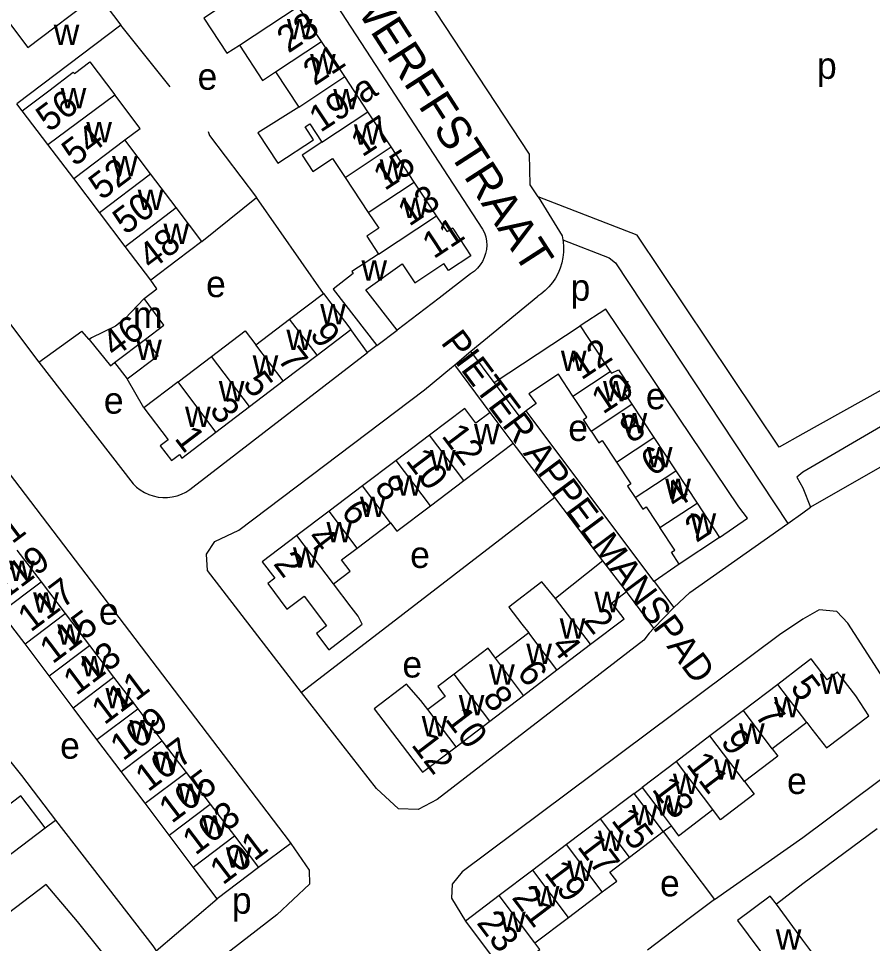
# Model space of a CAD drawing. Extents: x 159294 to 161936, y 384538 to 386517.
# Drawn here: x 160381.8 to 160510.5, y 385786.7 to 385926.1 of the extents above; entities that cross this region are included whole.
import ezdxf

# ---------------------------------------------------------------- set-up
doc = ezdxf.new("R2010")
doc.units = 0
for name, color, linetype in [('BLT_Basislijn', 7, 'Continuous'), ('BLT_Bebouwing', 7, 'Continuous'), ('BLT_Centroide', 7, 'Continuous'), ('BLT_Huisnummer', 7, 'Continuous'), ('BLT_Huisnummer_ tussenligend', 7, 'Continuous'), ('BLT_Huisnummer_reeks', 7, 'Continuous'), ('BLT_Onderdoorgang_en_onderverdeling', 7, 'Continuous'), ('BLT_Onderverdeling_panden', 7, 'Continuous'), ('BLT_Straatnaam', 7, 'Continuous'), ('BLT_Straatnaam_verkleind', 7, 'Continuous')]:
    doc.layers.add(name, color=color, linetype=linetype)

msp = doc.modelspace()

# ---------------------------------------------------------------- linework, layer by layer
at = {"layer": 'BLT_Basislijn'}
for p, q in [((160414, 385952.27), (160451.72, 385894.37)), ((160404.64, 385915.84), (160397.18, 385925.14)), ((160382.33, 385912.22), (160381.5, 385913.25)), ((160364.92, 385900.74), (160384.81, 385874.32)), ((160409.39, 385892.5), (160417.65, 385899.12)), ((160427.71, 385884.68), (160417.65, 385899.12)), ((160460.08, 385899.26), (160463.7, 385893.34)), ((160463.7, 385893.34), (160463.8, 385892.78)), ((160449.96, 385875.99), (160460.05, 385884.27)), ((160384.81, 385874.32), (160391.31, 385878.98)), ((160392.39, 385877.75), (160391.31, 385878.98)), ((160434.37, 385875.78), (160431.86, 385879.22)), ((160408.04, 385855.45), (160434.37, 385875.78)), ((160447.51, 385873.92), (160449.96, 385875.99)), ((160384.81, 385874.32), (160399.04, 385855.99)), ((160452.84, 385866.73), (160447.51, 385873.92)), ((160400.63, 385867.44), (160398.12, 385871.79)), ((160462.58, 385853.91), (160456.33, 385862.1)), ((160462.58, 385853.91), (160424.41, 385824.49)), ((160469.84, 385844.38), (160462.58, 385853.91)), ((160481.36, 385843.88), (160477.59, 385841.23)), ((160477.59, 385841.23), (160480.53, 385837.32)), ((160477.54, 385834.19), (160473.4, 385839.72)), ((160477.54, 385834.19), (160480.53, 385837.32)), ((160380.18, 385814.5), (160382.21, 385812)), ((160382.21, 385812), (160387.32, 385805.29)), ((160385.77, 385804.12), (160387.32, 385805.29)), ((160478.95, 385803.55), (160486.64, 385793.3)), ((160422.8, 385801.73), (160417.91, 385798.11)), ((160402.53, 385785.55), (160411.69, 385793.39)), ((160486.64, 385793.3), (160482.86, 385790.45)), ((160482.86, 385790.45), (160476.54, 385785.66))]:
    msp.add_line(p, q, dxfattribs=at)
for points in [[(160460.08, 385899.26), (160458.86, 385901.06), (160458.77, 385905.67), (160439.66, 385934.83)], [(160410.34, 385909.11), (160410.54, 385908.5), (160417.65, 385899.12)], [(160558.69, 385906.33), (160554.42, 385904.45), (160552.35, 385882.64), (160552.09, 385882.43), (160537.15, 385879.45), (160525.49, 385875.84), (160511.8, 385870.11), (160500, 385863.51), (160496.41, 385861.48), (160475.01, 385893.45), (160460.08, 385899.26)], [(160451.72, 385894.37), (160451.98, 385893.8), (160452.18, 385893.19), (160452.29, 385892.57), (160452.33, 385891.93), (160452.29, 385891.3), (160452.16, 385890.68), (160451.96, 385890.08), (160451.69, 385889.5), (160451.35, 385888.97), (160450.94, 385888.48), (160450.47, 385888.05), (160449.88, 385887.64)], [(160463.8, 385892.78), (160463.85, 385892.53), (160463.92, 385891.71), (160463.91, 385890.89), (160463.82, 385890.07), (160463.65, 385889.27), (160463.41, 385888.48), (160463.09, 385887.72), (160462.7, 385887), (160462.24, 385886.31), (160461.71, 385885.68), (160461.13, 385885.1), (160460.49, 385884.58), (160460.05, 385884.27)], [(160463.8, 385892.78), (160470.79, 385890.02), (160471.75, 385889.3), (160497.73, 385850.01)], [(160449.88, 385887.64), (160445.18, 385883.98), (160438.81, 385879.16)], [(160400.71, 385883.89), (160402.59, 385885.35), (160401.7, 385886.66)], [(160470.29, 385882.33), (160466.42, 385879.78)], [(160487.44, 385847.89), (160491.63, 385850.79), (160490.33, 385852.51), (160470.29, 385882.33)], [(160359.68, 385874.75), (160362.74, 385877.37), (160364.23, 385877.6), (160366.98, 385875.02), (160422.53, 385802.11), (160422.8, 385801.73)], [(160555.15, 385872.84), (160552.1, 385877.07), (160550.53, 385876.99), (160539.92, 385874.84), (160525.35, 385870.31), (160512.31, 385864.9), (160500, 385857.74), (160499.09, 385856.99), (160500, 385855.36), (160501.11, 385852.45)], [(160435.79, 385876.85), (160434.37, 385875.78)], [(160453.47, 385871.24), (160449.96, 385875.99)], [(160424.41, 385824.49), (160410.24, 385842.93), (160410.09, 385845.38), (160411.36, 385847.29), (160414.97, 385848.99), (160442.96, 385870.16), (160447.04, 385873.52), (160447.51, 385873.92)], [(160555.15, 385872.84), (160528.14, 385865.86), (160517.17, 385861.21), (160511.92, 385858.64), (160501.11, 385852.45)], [(160477.59, 385841.23), (160477.24, 385841.7), (160458.3, 385866.97)], [(160399.04, 385855.99), (160399.55, 385855.49), (160400.12, 385855.05), (160400.74, 385854.67), (160401.4, 385854.37), (160402.08, 385854.14), (160402.79, 385853.98), (160403.5, 385853.91), (160404.23, 385853.91), (160404.94, 385854), (160405.65, 385854.16), (160406.33, 385854.4), (160406.98, 385854.71), (160407.59, 385855.1), (160408.04, 385855.45)], [(160497.73, 385850.01), (160500, 385851.61), (160501.11, 385852.45)], [(160480.53, 385837.32), (160482.97, 385839.59), (160497.73, 385850.01)], [(160518.63, 385816.58), (160506.74, 385834.96), (160505.09, 385836.7), (160502.44, 385836.99), (160500, 385835.58), (160496.47, 385833.21), (160448.65, 385797.46), (160447.1, 385795.6), (160447.04, 385793.49), (160449.11, 385790.06)], [(160477.54, 385834.19), (160476.84, 385833.46), (160476.02, 385832.38), (160444.86, 385808.38), (160442, 385806.85), (160439.04, 385806.99), (160435.7, 385810.06), (160424.41, 385824.49)], [(160486.64, 385793.3), (160500, 385802.63), (160518.63, 385816.58)], [(160387.32, 385805.29), (160401.99, 385786.32), (160402.53, 385785.55)], [(160511.16, 385803.95), (160500, 385795.69), (160495.99, 385792.58)], [(160422.8, 385801.73), (160425.58, 385797.74), (160425.62, 385795.64), (160420.68, 385790.97), (160406.46, 385780)], [(160394.3, 385785.41), (160390.66, 385789.99), (160385.91, 385795.59), (160371.99, 385785.01)]]:
    msp.add_lwpolyline(points, dxfattribs=at)
at = {"layer": 'BLT_Bebouwing'}
for p, q in [((160393.69, 385929.75), (160397.18, 385925.14)), ((160427.43, 385922.65), (160423.93, 385927.95)), ((160397.18, 385925.14), (160381.5, 385913.25)), ((160430.93, 385917.36), (160427.43, 385922.65)), ((160420.5, 385918.08), (160423.99, 385912.78)), ((160434.43, 385912.06), (160430.93, 385917.36)), ((160386.2, 385907.11), (160382.33, 385912.22)), ((160437.92, 385906.76), (160434.43, 385912.06)), ((160401.64, 385902.72), (160397.77, 385907.83)), ((160390.08, 385901.99), (160386.2, 385907.11)), ((160441.42, 385901.47), (160437.92, 385906.76)), ((160405.52, 385897.61), (160401.64, 385902.72)), ((160430.98, 385902.18), (160434.48, 385896.88)), ((160393.95, 385896.88), (160390.08, 385901.99)), ((160444.78, 385896.39), (160441.42, 385901.47)), ((160397.82, 385891.77), (160393.95, 385896.88)), ((160409.39, 385892.5), (160405.52, 385897.61)), ((160401.7, 385886.66), (160397.82, 385891.77)), ((160422.62, 385880.81), (160427.71, 385884.68)), ((160417.52, 385876.94), (160422.62, 385880.81)), ((160466.42, 385879.78), (160470.94, 385872.92)), ((160426.77, 385875.35), (160431.86, 385879.22)), ((160421.67, 385871.48), (160426.77, 385875.35)), ((160416.58, 385867.61), (160421.67, 385871.48)), ((160463.13, 385872.5), (160458.66, 385869.55)), ((160465.3, 385869.2), (160463.13, 385872.5)), ((160458.66, 385869.55), (160459.8, 385868.1)), ((160411.49, 385863.74), (160416.58, 385867.61)), ((160459.8, 385868.1), (160458.3, 385866.97)), ((160474.21, 385867.97), (160477.52, 385862.95)), ((160456.33, 385862.1), (160452.84, 385866.73)), ((160443.71, 385863.3), (160438.67, 385859.49)), ((160477.52, 385862.95), (160480.82, 385857.94)), ((160438.67, 385859.49), (160433.63, 385855.68)), ((160480.82, 385857.94), (160484.03, 385853.07)), ((160443.84, 385852.65), (160448.88, 385856.47)), ((160433.63, 385855.68), (160428.59, 385851.86)), ((160484.03, 385853.07), (160487.44, 385847.89)), ((160428.59, 385851.86), (160423.73, 385848.19)), ((160432.8, 385846.29), (160437.84, 385850.11)), ((160487.44, 385847.89), (160481.36, 385843.88)), ((160381.53, 385845.99), (160385.17, 385841.2)), ((160473.4, 385839.72), (160469.84, 385844.38)), ((160385.17, 385841.2), (160388.81, 385836.41)), ((160382.74, 385831.84), (160379.12, 385836.64)), ((160388.81, 385836.41), (160392.45, 385831.62)), ((160458.67, 385833.5), (160453.67, 385829.69)), ((160386.36, 385827.03), (160382.74, 385831.84)), ((160392.45, 385831.62), (160396.09, 385826.83)), ((160462.92, 385827.92), (160467.99, 385831.78)), ((160389.98, 385822.22), (160386.36, 385827.03)), ((160396.09, 385826.83), (160399.73, 385822.04)), ((160457.85, 385824.06), (160462.92, 385827.92)), ((160496.2, 385825.74), (160491.02, 385821.81)), ((160452.79, 385820.2), (160457.85, 385824.06)), ((160393.59, 385817.42), (160389.98, 385822.22)), ((160399.73, 385822.04), (160403.37, 385817.25)), ((160491.02, 385821.81), (160485.97, 385817.97)), ((160447.72, 385816.34), (160452.79, 385820.2)), ((160397.21, 385812.61), (160393.59, 385817.42)), ((160403.37, 385817.25), (160407.01, 385812.46)), ((160485.97, 385817.97), (160480.92, 385814.13)), ((160480.92, 385814.13), (160475.74, 385810.19)), ((160400.83, 385807.81), (160397.21, 385812.61)), ((160407.01, 385812.46), (160410.65, 385807.67)), ((160474.57, 385809.3), (160475.74, 385810.19)), ((160474.57, 385809.3), (160469.47, 385805.45)), ((160404.45, 385803), (160400.83, 385807.81)), ((160410.65, 385807.67), (160414.29, 385802.88)), ((160469.47, 385805.45), (160464.36, 385801.58)), ((160473.83, 385799.68), (160478.95, 385803.55)), ((160478.95, 385803.55), (160480.11, 385804.43)), ((160408.07, 385798.2), (160404.45, 385803)), ((160414.29, 385802.88), (160417.91, 385798.11)), ((160464.36, 385801.58), (160459.27, 385797.74)), ((160411.69, 385793.39), (160408.07, 385798.2)), ((160417.91, 385798.11), (160411.69, 385793.39)), ((160459.27, 385797.74), (160454.19, 385793.9)), ((160454.19, 385793.9), (160449.11, 385790.06)), ((160459.57, 385786.77), (160464.66, 385790.61)), ((160449.11, 385790.06), (160455.25, 385781.93)), ((160490.14, 385790.16), (160499.4, 385777.69))]:
    msp.add_line(p, q, dxfattribs=at)
for points in [[(160376.22, 385930.97), (160383.19, 385921.78), (160393.69, 385929.75)], [(160413.5, 385928.67), (160409.67, 385926.19), (160413.15, 385920.92), (160415.06, 385922.1)], [(160415.06, 385922.1), (160418.56, 385916.8), (160420.5, 385918.08)], [(160382.33, 385912.22), (160386.31, 385915.24), (160390.02, 385918.05), (160390.19, 385917.82), (160392.5, 385919.57), (160396.27, 385914.6)], [(160397.77, 385907.83), (160400.1, 385909.55), (160396.27, 385914.6)], [(160423.99, 385912.78), (160417.84, 385908.88), (160420.86, 385904.3), (160426.24, 385907.85), (160424.96, 385909.79), (160425.67, 385910.25), (160427.49, 385907.48)], [(160427.49, 385907.48), (160424.51, 385905.52), (160426.14, 385903.05), (160429.11, 385905.01), (160430.98, 385902.18)], [(160434.48, 385896.88), (160436.05, 385894.51), (160434.24, 385893.31), (160436.03, 385890.61)], [(160446.36, 385893.99), (160444.78, 385896.39)], [(160446.36, 385893.99), (160447.23, 385894.57), (160447.35, 385894.29), (160449.94, 385890.34), (160446.57, 385888.12), (160445.87, 385889.19)], [(160409.39, 385892.5), (160405.68, 385889.68), (160401.7, 385886.66)], [(160436.03, 385890.61), (160432.02, 385887.96), (160432.21, 385887.67), (160429.21, 385885.34), (160435.79, 385876.85)], [(160438.81, 385879.16), (160434.09, 385885.24), (160439.6, 385889.12), (160441.48, 385886.29), (160445.87, 385889.19)], [(160427.71, 385884.68), (160428.83, 385883.2), (160431.86, 385879.22)], [(160400.92, 385877.8), (160403.68, 385879.87), (160400.71, 385883.89), (160397.8, 385880.83), (160396.39, 385879.76), (160392.77, 385877.96), (160392.39, 385877.75)], [(160453.47, 385871.24), (160466.42, 385879.78)], [(160410.86, 385875.19), (160415.9, 385879.02), (160417.52, 385876.94)], [(160435.79, 385876.85), (160438.81, 385879.16)], [(160392.39, 385877.75), (160395.62, 385873.76), (160396.25, 385874.24)], [(160398.12, 385871.79), (160402.8, 385875.33), (160400.92, 385877.8)], [(160396.25, 385874.24), (160398.12, 385871.79)], [(160405.82, 385871.36), (160410.86, 385875.19)], [(160470.94, 385872.92), (160471.12, 385872.65), (160472.21, 385873.16), (160473.96, 385870.5), (160473.1, 385869.64), (160474.21, 385867.97)], [(160405.82, 385871.36), (160400.63, 385867.44)], [(160458.3, 385866.97), (160457.25, 385866.18), (160453.47, 385871.24)], [(160468.05, 385863.91), (160466.9, 385865.66), (160467.41, 385866), (160465.85, 385868.37), (160465.3, 385869.2)], [(160400.63, 385867.44), (160404.31, 385862.6), (160403.13, 385861.7), (160404.81, 385859.49), (160406, 385860.38), (160406.39, 385859.86), (160411.49, 385863.74)], [(160452.84, 385866.73), (160450.7, 385865.1), (160449.02, 385867.32), (160443.71, 385863.3)], [(160468.05, 385863.91), (160469.21, 385862.17), (160469.74, 385862.52), (160471.9, 385859.24)], [(160448.88, 385856.47), (160456.33, 385862.1)], [(160471.9, 385859.24), (160474.06, 385855.97), (160473.55, 385855.63), (160474.69, 385853.9)], [(160474.69, 385853.9), (160475.84, 385852.16), (160476.37, 385852.51), (160477.92, 385850.15), (160478.43, 385849.38)], [(160437.84, 385850.11), (160438.8, 385848.84), (160443.84, 385852.65)], [(160481.36, 385843.88), (160480.2, 385845.65), (160480.68, 385845.97), (160478.43, 385849.38)], [(160423.73, 385848.19), (160418.5, 385844.23), (160420.39, 385841.74), (160419.32, 385840.93), (160422.22, 385837.08), (160424.81, 385839.04), (160428.18, 385834.57), (160426.66, 385833.42), (160428.55, 385830.93), (160433.55, 385834.82), (160432.94, 385836.04), (160431.9, 385837.39), (160429.24, 385840.91)], [(160429.24, 385840.91), (160431.74, 385842.8), (160430.44, 385844.51), (160432.8, 385846.29)], [(160469.84, 385844.38), (160462.72, 385838.7)], [(160462.72, 385838.7), (160460.64, 385841.18), (160455.64, 385837.38), (160457.61, 385834.8), (160458.67, 385833.5)], [(160467.99, 385831.78), (160473.05, 385835.64), (160471.21, 385838.05), (160473.4, 385839.72)], [(160453.67, 385829.69), (160452.53, 385831.18), (160451.49, 385830.39), (160447.4, 385827.27)], [(160500.57, 385819.99), (160501.34, 385818.98), (160503.56, 385816.16), (160509.92, 385821), (160507.96, 385824.01), (160505.22, 385827.6), (160503.67, 385826.42), (160501.25, 385829.59), (160500, 385828.64), (160496.2, 385825.74)], [(160447.4, 385827.27), (160444.95, 385825.41), (160446.08, 385823.93), (160443.46, 385821.93)], [(160443.46, 385821.93), (160442.4, 385823.33), (160440.26, 385825.76), (160435.38, 385822.04), (160437.33, 385819.47), (160442.66, 385812.48), (160447.72, 385816.34)], [(160500.57, 385819.99), (160500, 385819.56), (160495.38, 385816.04)], [(160495.38, 385816.04), (160496.23, 385814.92), (160491.2, 385811.09)], [(160491.2, 385811.09), (160492.64, 385809.18), (160487.58, 385805.33), (160486.43, 385806.85)], [(160385.77, 385804.12), (160382.11, 385808.95), (160365.3, 385796.19)], [(160480.11, 385804.43), (160481.26, 385802.92), (160486.43, 385806.85)], [(160368.97, 385791.36), (160385.77, 385804.12)], [(160469.74, 385794.45), (160471.92, 385796.09), (160470.89, 385797.45), (160473.83, 385799.68)], [(160464.66, 385790.61), (160469.74, 385794.45)], [(160495.99, 385792.58), (160495.07, 385793.82), (160490.14, 385790.16)], [(160504.33, 385781.35), (160500, 385787.18), (160495.99, 385792.58)], [(160455.25, 385781.93), (160460.32, 385785.76), (160459.57, 385786.77)]]:
    msp.add_lwpolyline(points, dxfattribs=at)
at = {"layer": 'BLT_Onderdoorgang_en_onderverdeling'}
for points in [[(160475.74, 385810.19), (160478.76, 385806.21), (160480.11, 385804.43)], [(160478.95, 385803.55), (160477.6, 385805.32), (160474.57, 385809.3)]]:
    msp.add_lwpolyline(points, dxfattribs=at)
at = {"layer": 'BLT_Onderverdeling_panden'}
for p, q in [((160415.06, 385922.1), (160423.93, 385927.95)), ((160420.5, 385918.08), (160427.43, 385922.65)), ((160423.99, 385912.78), (160430.93, 385917.36)), ((160386.2, 385907.11), (160396.27, 385914.6)), ((160427.49, 385907.48), (160434.43, 385912.06)), ((160390.08, 385901.99), (160397.77, 385907.83)), ((160430.98, 385902.18), (160437.92, 385906.76)), ((160393.95, 385896.88), (160401.64, 385902.72)), ((160434.48, 385896.88), (160441.42, 385901.47)), ((160397.82, 385891.77), (160405.52, 385897.61)), ((160436.03, 385890.61), (160444.78, 385896.39)), ((160426.77, 385875.35), (160422.62, 385880.81)), ((160396.25, 385874.24), (160400.92, 385877.8)), ((160421.67, 385871.48), (160417.52, 385876.94)), ((160416.58, 385867.61), (160410.86, 385875.19)), ((160465.3, 385869.2), (160470.94, 385872.92)), ((160411.49, 385863.74), (160405.82, 385871.36)), ((160468.05, 385863.91), (160474.21, 385867.97)), ((160448.88, 385856.47), (160443.71, 385863.3)), ((160471.9, 385859.24), (160477.52, 385862.95)), ((160443.84, 385852.65), (160438.67, 385859.49)), ((160474.69, 385853.9), (160480.82, 385857.94)), ((160437.84, 385850.11), (160433.63, 385855.68)), ((160478.43, 385849.38), (160484.03, 385853.07)), ((160432.8, 385846.29), (160428.59, 385851.86)), ((160429.24, 385840.91), (160423.73, 385848.19)), ((160379.12, 385836.64), (160385.17, 385841.2)), ((160467.99, 385831.78), (160462.72, 385838.7)), ((160382.74, 385831.84), (160388.81, 385836.41)), ((160462.92, 385827.92), (160458.67, 385833.5)), ((160386.36, 385827.03), (160392.45, 385831.62)), ((160457.85, 385824.06), (160453.67, 385829.69)), ((160389.98, 385822.22), (160396.09, 385826.83)), ((160452.79, 385820.2), (160447.4, 385827.27)), ((160500.57, 385819.99), (160496.2, 385825.74)), ((160393.59, 385817.42), (160399.73, 385822.04)), ((160447.72, 385816.34), (160443.46, 385821.93)), ((160495.38, 385816.04), (160491.02, 385821.81)), ((160397.21, 385812.61), (160403.37, 385817.25)), ((160491.2, 385811.09), (160485.97, 385817.97)), ((160486.43, 385806.85), (160480.92, 385814.13)), ((160400.83, 385807.81), (160407.01, 385812.46)), ((160404.45, 385803), (160410.65, 385807.67)), ((160473.83, 385799.68), (160469.47, 385805.45)), ((160408.07, 385798.2), (160414.29, 385802.88)), ((160469.74, 385794.45), (160464.36, 385801.58)), ((160464.66, 385790.61), (160459.27, 385797.74)), ((160459.57, 385786.77), (160454.19, 385793.9))]:
    msp.add_line(p, q, dxfattribs=at)

# ---------------------------------------------------------------- texts
at = {"layer": 'BLT_Centroide'}
for s, p in [('w', (160422.21, 385923)), ('w', (160387.07, 385922.12)), ('w', (160425.71, 385917.72)), ('p', (160502.11, 385917.03)), ('e', (160408.75, 385915.39)), ('w', (160388.11, 385912.56)), ('w', (160429.21, 385912.41)), ('w', (160391.98, 385907.47)), ('w', (160432.31, 385907.12)), ('w', (160395.86, 385902.34)), ('w', (160436.2, 385901.81)), ('w', (160399.73, 385897.25)), ('w', (160439.64, 385896.03)), ('w', (160403.61, 385892.12)), ('w', (160433.45, 385886.62)), ('e', (160410.03, 385884.12)), ('p', (160464.97, 385883.59)), ('m', (160399.02, 385879.47)), ('w', (160427.23, 385880.02)), ('w', (160422.14, 385876.14)), ('w', (160399.51, 385874.66)), ('w', (160463.51, 385872.97)), ('w', (160417.05, 385872.28)), ('w', (160411.95, 385868.41)), ('w', (160469.86, 385868.41)), ('e', (160476.32, 385867.22)), ('e', (160394.62, 385866.55)), ('w', (160406.86, 385864.53)), ('w', (160472.66, 385863.59)), ('w', (160450.41, 385861.91)), ('e', (160464.62, 385862.43)), ('w', (160443.78, 385857.98)), ('w', (160476.47, 385858.44)), ('w', (160438.73, 385854.17)), ('w', (160479.24, 385853.66)), ('w', (160433.22, 385850.98)), ('w', (160483.05, 385848.47)), ('w', (160428.17, 385847.17)), ('w', (160423.12, 385843.34)), ('e', (160440.79, 385843.29)), ('w', (160380.34, 385841.31)), ('w', (160383.97, 385836.53)), ('w', (160468.56, 385836.62)), ('e', (160393.88, 385834.75)), ('w', (160463.33, 385832.64)), ('w', (160387.6, 385831.72)), ('w', (160458.3, 385828.81)), ('w', (160391.23, 385826.94)), ('e', (160439.62, 385826.77)), ('w', (160452.69, 385825.67)), ('w', (160502.53, 385824.28)), ('w', (160394.86, 385822.12)), ('w', (160448.12, 385821.08)), ('w', (160495.62, 385820.77)), ('w', (160398.48, 385817.31)), ('w', (160442.53, 385817.91)), ('w', (160490.36, 385816.77)), ('e', (160388.03, 385814.53)), ('w', (160402.12, 385812.53)), ('w', (160486.59, 385811.39)), ('w', (160480.41, 385809.2)), ('e', (160497.6, 385809.21)), ('w', (160405.75, 385807.72)), ('w', (160477.76, 385805.95)), ('w', (160474.2, 385804.5)), ('w', (160409.38, 385802.94)), ('w', (160469.09, 385800.62)), ('w', (160413.01, 385798.12)), ('w', (160464.5, 385796.09)), ('e', (160478.45, 385793.78)), ('w', (160459.42, 385792.25)), ('p', (160413.92, 385791.17)), ('w', (160454.34, 385788.42)), ('w', (160495.9, 385785.75))]:
    msp.add_text(s, height=4, dxfattribs=at).set_placement(p)
at = {"layer": 'BLT_Huisnummer'}
for s, rotation, p in [('23', 33.4244, (160422.43, 385920.82)), ('56', 37.1619, (160386.35, 385908.89)), ('15', 33.4302, (160436.96, 385900.08)), ('52', 37.1655, (160394.29, 385898.62)), ('11', 33.4379, (160444.34, 385889.8)), ('48', 37.1655, (160401.75, 385888.08)), ('46', 37.083, (160396.26, 385874.91)), ('9', 307.2375, (160425.54, 385878.5)), ('12', 33.4007, (160466.6, 385871.54)), ('5', 307.2441, (160415.43, 385871.04)), ('12', 307.1031, (160445.41, 385863.18)), ('1', 307.245, (160405.16, 385862.81)), ('6', 33.3893, (160477.29, 385856.99)), ('6', 307.1047, (160430.24, 385851.74)), ('121', 36.9822, (160376.04, 385843.24)), ('2', 33.3955, (160483.92, 385847.02)), ('2', 307.1112, (160420.06, 385843.91)), ('117', 36.986, (160383.59, 385833.52)), ('2', 307.3036, (160466.77, 385835.35)), ('113', 36.9853, (160390.44, 385823.96)), ('6', 307.3046, (160456.76, 385827.48)), ('5', 307.2482, (160497.96, 385825.25)), ('109', 36.989, (160397.51, 385814.11)), ('9', 307.2394, (160487.46, 385817.06)), ('12', 307.3101, (160440.85, 385816.6)), ('105', 36.9823, (160404.85, 385804.68)), ('13', 307.2458, (160477.11, 385809.9)), ('15', 307.2458, (160470.99, 385805.21)), ('101', 37.1956, (160412.55, 385795.39)), ('19', 307.0409, (160460.88, 385797.33)), ('23', 307.0409, (160450.7, 385789.77))]:
    msp.add_text(s, height=4, rotation=rotation, dxfattribs=at).set_placement(p)
at = {"layer": 'BLT_Huisnummer_ tussenligend'}
for s, rotation, p in [('21', 33.4283, (160426.38, 385915.9)), ('17', 33.4302, (160433.57, 385905.15)), ('54', 37.1655, (160390.23, 385903.72)), ('13', 33.4379, (160440.64, 385894.7)), ('50', 37.1655, (160397.91, 385893.4)), ('7', 307.2441, (160420.68, 385874.74)), ('10', 33.3893, (160469.85, 385866.38)), ('3', 307.245, (160410.42, 385867.08)), ('8', 33.3893, (160474.11, 385861.97)), ('10', 307.1047, (160440.01, 385859.45)), ('8', 307.1047, (160435.29, 385855.43)), ('4', 33.3955, (160480.78, 385852.06)), ('4', 307.1112, (160425.09, 385847.75)), ('119', 36.986, (160379.69, 385838.42)), ('115', 36.9853, (160386.89, 385828.72)), ('4', 307.3036, (160461.86, 385831.45)), ('111', 36.989, (160394.7, 385819.53)), ('8', 307.3046, (160451.58, 385823.64)), ('7', 307.2482, (160492.62, 385821.06)), ('10', 307.3046, (160445.93, 385820.48)), ('107', 36.9823, (160401.29, 385809.43)), ('11', 307.2394, (160482.29, 385813.67)), ('103', 37.1956, (160408.42, 385799.87)), ('17', 307.0409, (160465.86, 385801.26)), ('21', 307.0409, (160456, 385793.57))]:
    msp.add_text(s, height=4, rotation=rotation, dxfattribs=at).set_placement(p)
at = {"layer": 'BLT_Huisnummer_reeks'}
msp.add_text('19-a', height=4, rotation=33.4283, dxfattribs=at).set_placement((160427.27, 385908.86))
at = {"layer": 'BLT_Straatnaam'}
msp.add_text('VAN DER WERFFSTRAAT', height=5, rotation=302.8022, dxfattribs=at).set_placement((160414.16, 385956.06))
at = {"layer": 'BLT_Straatnaam_verkleind'}
msp.add_text('PIETER APPELMANSPAD', height=4, rotation=306.6446, dxfattribs=at).set_placement((160445.3, 385877.26))

doc.saveas('drawing.dxf')
